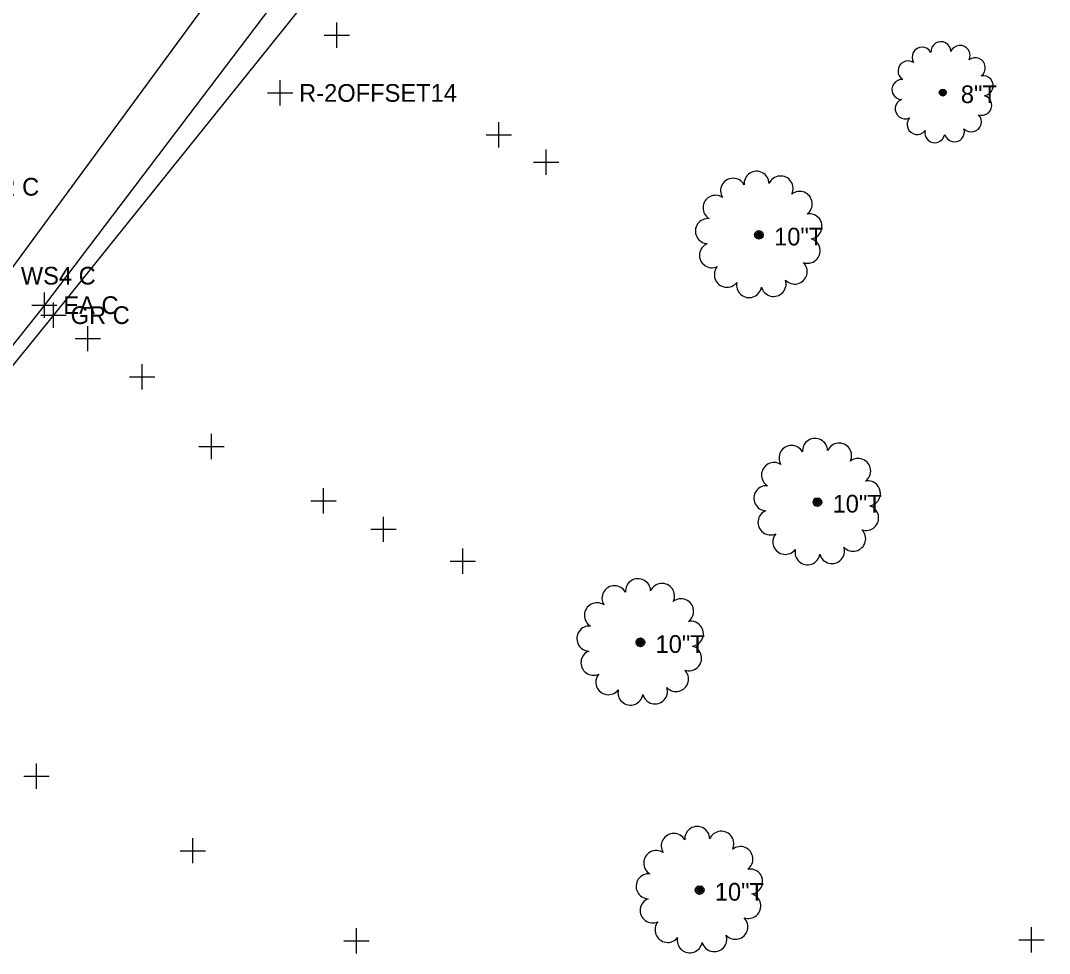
# Model space of a CAD drawing. Extents: x 1324236 to 1326110, y 459090 to 460782.
# Drawn here: x 1325257.3 to 1325338.7, y 460143.6 to 460217.5 of the extents above; entities that cross this region are included whole.
import ezdxf

# ---------------------------------------------------------------- set-up
doc = ezdxf.new("R2010")
doc.units = 0
for name, color, linetype in [('DR_X_Ditch', 7, 'Continuous'), ('DV_X_Property_Line', 7, 'Continuous'), ('PM_X_Edge_Line', 7, 'Continuous'), ('PM_X_Parking_Lot_Stall', 7, 'Continuous'), ('PV_X_Shoulder', 7, 'Continuous'), ('RW_X_CL', 7, 'Continuous'), ('RW_X_Esmt_SH', 7, 'Continuous'), ('VG_X_Cells', 7, 'Continuous')]:
    doc.layers.add(name, color=color, linetype=linetype)

msp = doc.modelspace()

# ---------------------------------------------------------------- linework, layer by layer
at = {"layer": 'DR_X_Ditch'}
msp.add_lwpolyline([(1325325.033, 460288.164), (1325309.854, 460269.7), (1325291.629, 460245.617), (1325274.331, 460221.996), (1325256.173, 460197.266), (1325220.746, 460148.625)], dxfattribs=at)
at = {"layer": 'DV_X_Property_Line'}
for p, q in [((1325259.201, 460193.935), (1325259.201, 460195.935)), ((1325258.201, 460194.935), (1325260.201, 460194.935))]:
    msp.add_line(p, q, dxfattribs=at)
at = {"layer": 'PM_X_Edge_Line'}
msp.add_line((1325274.331, 460221.996), (1325256.173, 460197.266), dxfattribs=at)
at = {"layer": 'PM_X_Parking_Lot_Stall'}
for p, q in [((1325279.576, 460218.603), (1325259.922, 460194.144)), ((1325259.922, 460194.144), (1325240.606, 460170.357))]:
    msp.add_line(p, q, dxfattribs=at)
at = {"layer": 'PV_X_Shoulder'}
msp.add_lwpolyline([(1325340.018, 460292.042), (1325337.695, 460291.743), (1325335.409, 460291.23), (1325335.409, 460291.23), (1325332.063, 460290.202), (1325328.788, 460288.969), (1325328.788, 460288.969), (1325312.941, 460267.806), (1325295.173, 460243.183), (1325277.681, 460219.314), (1325259.201, 460194.935), (1325240.069, 460170.839), (1325231.682, 460157.723)], dxfattribs=at)
at = {"layer": 'RW_X_CL'}
for p, q in [((1325282.34, 460215.312), (1325282.34, 460217.312)), ((1325281.34, 460216.312), (1325283.34, 460216.312)), ((1325277.855, 460210.729), (1325277.855, 460212.729)), ((1325276.855, 460211.729), (1325278.855, 460211.729)), ((1325295.164, 460207.422), (1325295.164, 460209.422)), ((1325294.164, 460208.422), (1325296.164, 460208.422)), ((1325298.905, 460205.258), (1325298.905, 460207.258)), ((1325297.905, 460206.258), (1325299.905, 460206.258)), ((1325262.638, 460191.282), (1325262.638, 460193.282)), ((1325261.638, 460192.282), (1325263.638, 460192.282)), ((1325266.928, 460188.269), (1325266.928, 460190.269)), ((1325265.928, 460189.269), (1325267.928, 460189.269)), ((1325272.419, 460182.745), (1325272.419, 460184.745)), ((1325271.419, 460183.745), (1325273.419, 460183.745)), ((1325281.293, 460178.45), (1325281.293, 460180.45)), ((1325280.293, 460179.45), (1325282.293, 460179.45)), ((1325286.026, 460176.192), (1325286.026, 460178.192)), ((1325285.026, 460177.192), (1325287.026, 460177.192)), ((1325292.316, 460173.666), (1325292.316, 460175.666)), ((1325291.316, 460174.666), (1325293.316, 460174.666)), ((1325258.585, 460156.663), (1325258.585, 460158.663)), ((1325257.585, 460157.663), (1325259.585, 460157.663)), ((1325270.954, 460150.76), (1325270.954, 460152.76)), ((1325269.954, 460151.76), (1325271.954, 460151.76)), ((1325283.902, 460143.627), (1325283.902, 460145.627)), ((1325337.285, 460143.695), (1325337.285, 460145.695)), ((1325282.902, 460144.627), (1325284.902, 460144.627)), ((1325336.285, 460144.695), (1325338.285, 460144.695))]:
    msp.add_line(p, q, dxfattribs=at)
at = {"layer": 'RW_X_Esmt_SH'}
for p, q in [((1325259.922, 460193.144), (1325259.922, 460195.144)), ((1325258.922, 460194.144), (1325260.922, 460194.144))]:
    msp.add_line(p, q, dxfattribs=at)
at = {"layer": 'VG_X_Cells'}
for points in [[(1325330.035, 460211.896), (1325330.272, 460211.759), (1325330.272, 460211.759), (1325329.998, 460211.759)], [(1325329.998, 460211.759), (1325330.272, 460211.759), (1325330.272, 460211.759), (1325330.035, 460211.622)], [(1325330.135, 460211.997), (1325330.272, 460211.759), (1325330.272, 460211.759), (1325330.035, 460211.896)], [(1325330.035, 460211.622), (1325330.272, 460211.759), (1325330.272, 460211.759), (1325330.135, 460211.521)], [(1325330.272, 460212.034), (1325330.272, 460211.759), (1325330.272, 460211.759), (1325330.135, 460211.997)], [(1325330.135, 460211.521), (1325330.272, 460211.759), (1325330.272, 460211.759), (1325330.272, 460211.484)], [(1325330.41, 460211.997), (1325330.272, 460211.759), (1325330.272, 460211.759), (1325330.272, 460212.034)], [(1325330.51, 460211.896), (1325330.272, 460211.759), (1325330.272, 460211.759), (1325330.41, 460211.997)], [(1325330.547, 460211.759), (1325330.272, 460211.759), (1325330.272, 460211.759), (1325330.51, 460211.896)], [(1325330.272, 460211.484), (1325330.272, 460211.759), (1325330.272, 460211.759), (1325330.41, 460211.521)], [(1325330.41, 460211.521), (1325330.272, 460211.759), (1325330.272, 460211.759), (1325330.51, 460211.622)], [(1325330.51, 460211.622), (1325330.272, 460211.759), (1325330.272, 460211.759), (1325330.547, 460211.759)], [(1325315.435, 460200.666), (1325315.732, 460200.495), (1325315.732, 460200.495), (1325315.389, 460200.495)], [(1325315.389, 460200.495), (1325315.732, 460200.495), (1325315.732, 460200.495), (1325315.435, 460200.323)], [(1325315.56, 460200.792), (1325315.732, 460200.495), (1325315.732, 460200.495), (1325315.435, 460200.666)], [(1325315.435, 460200.323), (1325315.732, 460200.495), (1325315.732, 460200.495), (1325315.56, 460200.197)], [(1325315.732, 460200.838), (1325315.732, 460200.495), (1325315.732, 460200.495), (1325315.56, 460200.792)], [(1325315.56, 460200.197), (1325315.732, 460200.495), (1325315.732, 460200.495), (1325315.732, 460200.151)], [(1325315.904, 460200.792), (1325315.732, 460200.495), (1325315.732, 460200.495), (1325315.732, 460200.838)], [(1325316.029, 460200.666), (1325315.732, 460200.495), (1325315.732, 460200.495), (1325315.904, 460200.792)], [(1325316.075, 460200.495), (1325315.732, 460200.495), (1325315.732, 460200.495), (1325316.029, 460200.666)], [(1325315.732, 460200.151), (1325315.732, 460200.495), (1325315.732, 460200.495), (1325315.904, 460200.197)], [(1325315.904, 460200.197), (1325315.732, 460200.495), (1325315.732, 460200.495), (1325316.029, 460200.323)], [(1325316.029, 460200.323), (1325315.732, 460200.495), (1325315.732, 460200.495), (1325316.075, 460200.495)], [(1325320.061, 460179.525), (1325320.358, 460179.353), (1325320.358, 460179.353), (1325320.015, 460179.353)], [(1325320.015, 460179.353), (1325320.358, 460179.353), (1325320.358, 460179.353), (1325320.061, 460179.181)], [(1325320.186, 460179.65), (1325320.358, 460179.353), (1325320.358, 460179.353), (1325320.061, 460179.525)], [(1325320.061, 460179.181), (1325320.358, 460179.353), (1325320.358, 460179.353), (1325320.186, 460179.056)], [(1325320.358, 460179.696), (1325320.358, 460179.353), (1325320.358, 460179.353), (1325320.186, 460179.65)], [(1325320.186, 460179.056), (1325320.358, 460179.353), (1325320.358, 460179.353), (1325320.358, 460179.01)], [(1325320.53, 460179.65), (1325320.358, 460179.353), (1325320.358, 460179.353), (1325320.358, 460179.696)], [(1325320.655, 460179.525), (1325320.358, 460179.353), (1325320.358, 460179.353), (1325320.53, 460179.65)], [(1325320.701, 460179.353), (1325320.358, 460179.353), (1325320.358, 460179.353), (1325320.655, 460179.525)], [(1325320.358, 460179.01), (1325320.358, 460179.353), (1325320.358, 460179.353), (1325320.53, 460179.056)], [(1325320.53, 460179.056), (1325320.358, 460179.353), (1325320.358, 460179.353), (1325320.655, 460179.181)], [(1325320.655, 460179.181), (1325320.358, 460179.353), (1325320.358, 460179.353), (1325320.701, 460179.353)], [(1325306.352, 460168.592), (1325306.352, 460168.248), (1325306.352, 460168.248), (1325306.181, 460168.546)], [(1325306.524, 460168.546), (1325306.352, 460168.248), (1325306.352, 460168.248), (1325306.352, 460168.592)], [(1325306.055, 460168.42), (1325306.352, 460168.248), (1325306.352, 460168.248), (1325306.009, 460168.248)], [(1325306.009, 460168.248), (1325306.352, 460168.248), (1325306.352, 460168.248), (1325306.055, 460168.077)], [(1325306.181, 460168.546), (1325306.352, 460168.248), (1325306.352, 460168.248), (1325306.055, 460168.42)], [(1325306.055, 460168.077), (1325306.352, 460168.248), (1325306.352, 460168.248), (1325306.181, 460167.951)], [(1325306.181, 460167.951), (1325306.352, 460168.248), (1325306.352, 460168.248), (1325306.352, 460167.905)], [(1325306.65, 460168.42), (1325306.352, 460168.248), (1325306.352, 460168.248), (1325306.524, 460168.546)], [(1325306.696, 460168.248), (1325306.352, 460168.248), (1325306.352, 460168.248), (1325306.65, 460168.42)], [(1325306.352, 460167.905), (1325306.352, 460168.248), (1325306.352, 460168.248), (1325306.524, 460167.951)], [(1325306.524, 460167.951), (1325306.352, 460168.248), (1325306.352, 460168.248), (1325306.65, 460168.077)], [(1325306.65, 460168.077), (1325306.352, 460168.248), (1325306.352, 460168.248), (1325306.696, 460168.248)], [(1325310.743, 460148.812), (1325311.04, 460148.641), (1325311.04, 460148.641), (1325310.697, 460148.641)], [(1325310.697, 460148.641), (1325311.04, 460148.641), (1325311.04, 460148.641), (1325310.743, 460148.469)], [(1325310.869, 460148.938), (1325311.04, 460148.641), (1325311.04, 460148.641), (1325310.743, 460148.812)], [(1325310.743, 460148.469), (1325311.04, 460148.641), (1325311.04, 460148.641), (1325310.869, 460148.343)], [(1325311.04, 460148.984), (1325311.04, 460148.641), (1325311.04, 460148.641), (1325310.869, 460148.938)], [(1325310.869, 460148.343), (1325311.04, 460148.641), (1325311.04, 460148.641), (1325311.04, 460148.297)], [(1325311.212, 460148.938), (1325311.04, 460148.641), (1325311.04, 460148.641), (1325311.04, 460148.984)], [(1325311.338, 460148.812), (1325311.04, 460148.641), (1325311.04, 460148.641), (1325311.212, 460148.938)], [(1325311.384, 460148.641), (1325311.04, 460148.641), (1325311.04, 460148.641), (1325311.338, 460148.812)], [(1325311.04, 460148.297), (1325311.04, 460148.641), (1325311.04, 460148.641), (1325311.212, 460148.343)], [(1325311.212, 460148.343), (1325311.04, 460148.641), (1325311.04, 460148.641), (1325311.338, 460148.469)], [(1325311.338, 460148.469), (1325311.04, 460148.641), (1325311.04, 460148.641), (1325311.384, 460148.641)]]:
    msp.add_lwpolyline(points, close=True, dxfattribs=at)
for centre, radius, start, end in [((1325330.121, 460214.994), 0.794, 1.24102, 184.12371), ((1325328.635, 460214.553), 0.794, 28.93333, 211.81601), ((1325331.642, 460214.694), 0.794, 333.54871, 156.4314), ((1325327.524, 460213.472), 0.794, 56.62564, 239.50832), ((1325332.849, 460213.721), 0.794, 305.85641, 128.73909), ((1325327.043, 460211.998), 0.794, 84.31794, 267.20063), ((1325333.466, 460212.299), 0.794, 278.1641, 101.04678), ((1325327.301, 460210.47), 0.794, 112.01025, 294.89294), ((1325333.351, 460210.753), 0.794, 250.47179, 73.35448), ((1325328.241, 460209.237), 0.794, 139.70256, 322.58525), ((1325332.531, 460209.438), 0.794, 222.77948, 45.66217), ((1325329.645, 460208.581), 0.794, 167.39487, 350.27755), ((1325331.194, 460208.654), 0.794, 195.08718, 17.96986), ((1325315.543, 460204.539), 0.992, 1.24102, 184.12371), ((1325313.685, 460203.987), 0.992, 28.93333, 211.81601), ((1325317.444, 460204.164), 0.992, 333.54871, 156.4314), ((1325312.296, 460202.636), 0.992, 56.62564, 239.50832), ((1325318.953, 460202.948), 0.992, 305.85641, 128.73909), ((1325319.724, 460201.17), 0.992, 278.1641, 101.04678), ((1325311.695, 460200.794), 0.992, 84.31794, 267.20063), ((1325312.018, 460198.884), 0.992, 112.01025, 294.89294), ((1325319.58, 460199.238), 0.992, 250.47179, 73.35448), ((1325313.192, 460197.342), 0.992, 139.70256, 322.58525), ((1325318.556, 460197.593), 0.992, 222.77948, 45.66217), ((1325314.948, 460196.523), 0.992, 167.39487, 350.27755), ((1325316.884, 460196.613), 0.992, 195.08718, 17.96986), ((1325320.169, 460183.397), 0.992, 1.24102, 184.12371), ((1325318.311, 460182.846), 0.992, 28.93333, 211.81601), ((1325322.07, 460183.022), 0.992, 333.54871, 156.4314), ((1325316.922, 460181.494), 0.992, 56.62564, 239.50832), ((1325323.579, 460181.806), 0.992, 305.85641, 128.73909), ((1325324.35, 460180.029), 0.992, 278.1641, 101.04678), ((1325316.321, 460179.652), 0.992, 84.31794, 267.20063), ((1325316.644, 460177.742), 0.992, 112.01025, 294.89294), ((1325324.206, 460178.096), 0.992, 250.47179, 73.35448), ((1325317.818, 460176.2), 0.992, 139.70256, 322.58525), ((1325323.182, 460176.452), 0.992, 222.77948, 45.66217), ((1325319.574, 460175.381), 0.992, 167.39487, 350.27755), ((1325321.51, 460175.472), 0.992, 195.08718, 17.96986), ((1325304.305, 460171.741), 0.992, 28.93333, 211.81601), ((1325306.163, 460172.292), 0.992, 1.24102, 184.12371), ((1325308.064, 460171.917), 0.992, 333.54871, 156.4314), ((1325302.917, 460170.39), 0.992, 56.62564, 239.50832), ((1325309.573, 460170.702), 0.992, 305.85641, 128.73909), ((1325302.315, 460168.548), 0.992, 84.31794, 267.20063), ((1325310.344, 460168.924), 0.992, 278.1641, 101.04678), ((1325310.201, 460166.992), 0.992, 250.47179, 73.35448), ((1325302.638, 460166.637), 0.992, 112.01025, 294.89294), ((1325303.813, 460165.096), 0.992, 139.70256, 322.58525), ((1325309.176, 460165.347), 0.992, 222.77948, 45.66217), ((1325305.569, 460164.277), 0.992, 167.39487, 350.27755), ((1325307.504, 460164.367), 0.992, 195.08718, 17.96986), ((1325308.993, 460152.133), 0.992, 28.93333, 211.81601), ((1325310.851, 460152.685), 0.992, 1.24102, 184.12371), ((1325312.752, 460152.31), 0.992, 333.54871, 156.4314), ((1325307.605, 460150.782), 0.992, 56.62564, 239.50832), ((1325314.261, 460151.094), 0.992, 305.85641, 128.73909), ((1325307.003, 460148.94), 0.992, 84.31794, 267.20063), ((1325315.032, 460149.316), 0.992, 278.1641, 101.04678), ((1325314.889, 460147.384), 0.992, 250.47179, 73.35448), ((1325307.326, 460147.03), 0.992, 112.01025, 294.89294), ((1325308.501, 460145.488), 0.992, 139.70256, 322.58525), ((1325313.864, 460145.739), 0.992, 222.77948, 45.66217), ((1325312.192, 460144.759), 0.992, 195.08718, 17.96986), ((1325310.257, 460144.669), 0.992, 167.39487, 350.27755)]:
    msp.add_arc(centre, radius, start, end, dxfattribs=at)

# ---------------------------------------------------------------- texts
at = {"layer": 'DV_X_Property_Line'}
msp.add_text('EA C', height=1.4, dxfattribs=at).set_placement((1325260.701, 460194.235))
at = {"layer": 'RW_X_CL'}
for s, p in [('R-2OFFSET14', (1325279.355, 460211.029)), ('DYS C CR C', (1325247.975, 460203.602)), ('WS4 C', (1325257.339, 460196.566))]:
    msp.add_text(s, height=1.4, dxfattribs=at).set_placement(p)
at = {"layer": 'RW_X_Esmt_SH'}
msp.add_text('GR C', height=1.4, dxfattribs=at).set_placement((1325261.279, 460193.444))
at = {"layer": 'VG_X_Cells'}
for s, p in [('8"T', (1325331.701, 460210.926)), ('10"T', (1325316.928, 460199.661)), ('10"T', (1325321.554, 460178.52)), ('10"T', (1325307.549, 460167.415)), ('10"T', (1325312.237, 460147.807))]:
    msp.add_text(s, height=1.4, dxfattribs=at).set_placement(p)

doc.saveas('drawing.dxf')
